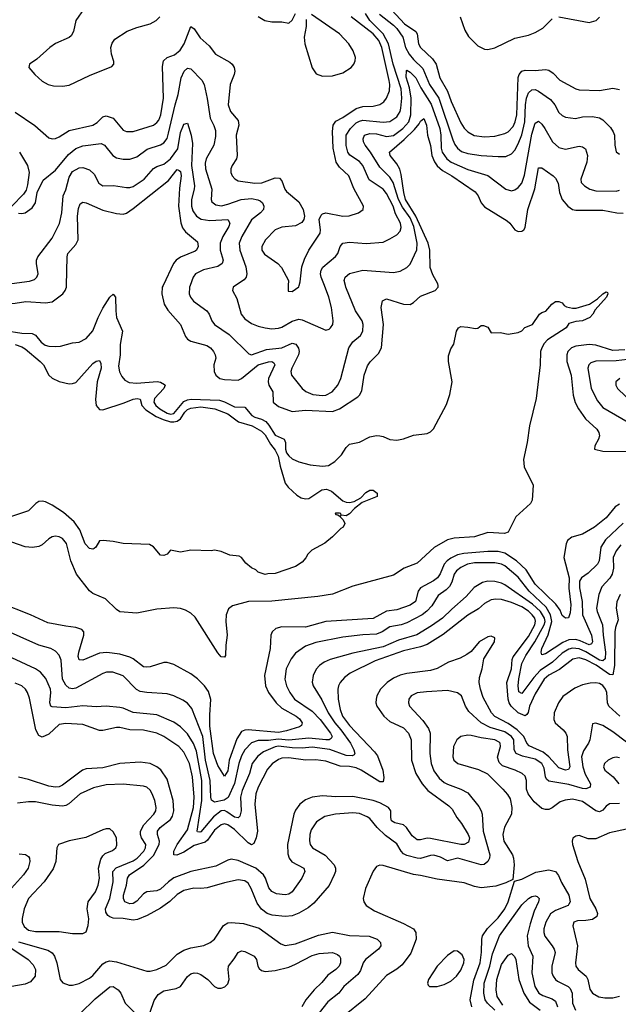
# Model space of a CAD drawing. Header units: inches. Extents: x 1308407 to 1441228, y 959628 to 1036311.
# Tile 665 of 729: x 1413077 to 1416622, y 1005744 to 1011574. Entities that reach past the tile are written whole.
import ezdxf

# ---------------------------------------------------------------- set-up
doc = ezdxf.new("R2010")
doc.units = ezdxf.units.IN
doc.header["$MEASUREMENT"] = 0
doc.layers.add('B4010', color=7, linetype='Continuous')
doc.layers.add('B4011', color=7, linetype='Continuous')

msp = doc.modelspace()

# ---------------------------------------------------------------- linework, layer by layer
at = {"layer": 'B4010', "color": 5}
for points, elevation in [([(1412296.1, 1010000), (1412331.3, 1009971.3), (1412390, 1009944.3), (1412430, 1009939.6), (1412530, 1009949.6), (1412630, 1009932.2), (1412670, 1009930.6), (1412715.1, 1009935.1), (1412790, 1009955.1), (1412810, 1009955.9), (1412830, 1009948.4), (1412890, 1009905.4), (1412950, 1009891.4), (1413050, 1009894.7), (1413114.3, 1009905.7), (1413230, 1009897), (1413270, 1009903.5), (1413332, 1009950), (1413346.8, 1009970), (1413354.2, 1009990), (1413354.3, 1010000)], 2620), ([(1412990, 1009732.8), (1413090, 1009717.9), (1413150, 1009716.6), (1413170, 1009705), (1413204.1, 1009664.1), (1413227.3, 1009647.3), (1413250, 1009640.9), (1413290, 1009639.1), (1413318.4, 1009641.6), (1413390, 1009660.2), (1413430, 1009664.2), (1413470, 1009685.6), (1413510, 1009732.5), (1413541.8, 1009810), (1413570, 1009865), (1413610, 1009931.3), (1413630, 1009948.4), (1413644.2, 1009930), (1413645.5, 1009850), (1413651.2, 1009810), (1413686.8, 1009730), (1413671.6, 1009650), (1413672.8, 1009590), (1413662.6, 1009522.6), (1413668, 1009488), (1413681.7, 1009461.7), (1413699.8, 1009439.8), (1413726.3, 1009426.3), (1413770, 1009422.7), (1413890.8, 1009430.8), (1413910, 1009428.4), (1413934.6, 1009414.6), (1413938, 1009410), (1413930.1, 1009390), (1413874.8, 1009330), (1413871, 1009310), (1413884.2, 1009290), (1413906.1, 1009270), (1413950, 1009243.7), (1413970, 1009238.7), (1413990, 1009242.2), (1414050, 1009312.7), (1414070, 1009323.2), (1414093, 1009327), (1414260.4, 1009320.4), (1414290, 1009312.2), (1414350, 1009281.1), (1414410, 1009278.8), (1414451.8, 1009230), (1414470, 1009219.7), (1414510, 1009208.4), (1414533.9, 1009193.9), (1414552.7, 1009172.7), (1414590, 1009113.3), (1414644.1, 1009090), (1414651.3, 1009071.3), (1414650.8, 1009030), (1414657.8, 1009010), (1414670, 1008990.7), (1414690, 1008974), (1414730, 1008955.7), (1414798.1, 1008938.1), (1414870, 1008929.5), (1414905.1, 1008934.9), (1414942.4, 1008957.6), (1414981.9, 1008998.1), (1415010, 1009041.1), (1415030, 1009060.3), (1415090, 1009073.4), (1415150, 1009103.1), (1415190, 1009111.6), (1415210.3, 1009110.3), (1415230, 1009106.4), (1415270, 1009088.7), (1415310, 1009083.7), (1415350, 1009092.4), (1415410, 1009114.4), (1415490, 1009123.7), (1415510, 1009132.9), (1415528.6, 1009151.4), (1415604, 1009296), (1415625.1, 1009354.9), (1415637.4, 1009430), (1415616.9, 1009550), (1415617, 1009583), (1415630, 1009624.7), (1415647.3, 1009652.7), (1415664.5, 1009730), (1415675.3, 1009750), (1415690, 1009756.3), (1415730, 1009754), (1415775.5, 1009744.5), (1415790, 1009746.8), (1415810, 1009764), (1415823.5, 1009763.5), (1415850, 1009754), (1415870, 1009718.8), (1415922, 1009722), (1415970, 1009711.3), (1416030, 1009721), (1416050, 1009731.3), (1416069.4, 1009750.6), (1416114, 1009770), (1416155.3, 1009830), (1416170, 1009841), (1416192.7, 1009847.3), (1416229, 1009890), (1416250, 1009904.7), (1416270, 1009904.7), (1416290, 1009898), (1416302, 1009882), (1416314.6, 1009874.6), (1416350, 1009866.5), (1416373.3, 1009866.7), (1416451.2, 1009888.8), (1416498.7, 1009921.3), (1416530, 1009950.2), (1416550, 1009962), (1416558, 1009958), (1416559.3, 1009950), (1416551.6, 1009930), (1416484.2, 1009855.8), (1416470.4, 1009830), (1416453, 1009810), (1416410, 1009791.5), (1416370, 1009787), (1416330, 1009774.5), (1416313.4, 1009750), (1416202.4, 1009677.6), (1416182.5, 1009657.5), (1416168.4, 1009630), (1416161.5, 1009610), (1416160.2, 1009530), (1416135.3, 1009330), (1416096.4, 1009170), (1416082.3, 1009070), (1416060.3, 1008970), (1416065.5, 1008925.5), (1416117.3, 1008817.3), (1416112.9, 1008730), (1416102.4, 1008710), (1416014.4, 1008630), (1415970, 1008539.6), (1415948.4, 1008531.6), (1415850, 1008536.6), (1415770, 1008511.8), (1415650, 1008504.9), (1415610, 1008493.9), (1415532, 1008448), (1415430, 1008355.5), (1415354.1, 1008325.9), (1415290, 1008284.7), (1415050, 1008219.9), (1414930, 1008171.9), (1414841.9, 1008158.1), (1414570, 1008130.6), (1414431.9, 1008128.1), (1414337.3, 1008102.7), (1414313.9, 1008086.1), (1414300.4, 1008050), (1414298.7, 1008010), (1414306.3, 1007930), (1414296.9, 1007870), (1414295.3, 1007810), (1414290, 1007799.3), (1414270, 1007800.7), (1414250, 1007824.7), (1414115.8, 1008035.8), (1414090, 1008059.3), (1414058.6, 1008078.6), (1414030, 1008088.4), (1413990, 1008090.9), (1413890, 1008084.2), (1413770, 1008059.8), (1413670, 1008067.1), (1413650, 1008081.6), (1413585.8, 1008145.8), (1413510, 1008176), (1413490, 1008191.9), (1413414.4, 1008290), (1413380.1, 1008370), (1413353.4, 1008473.4), (1413330, 1008502.5), (1413310, 1008512.2), (1413290, 1008515.3), (1413270, 1008511.9), (1413250, 1008501), (1413210, 1008464.5), (1413190, 1008454.6), (1413152.1, 1008447.9), (1413110, 1008452.4), (1413030, 1008479.9)], 2580), ([(1413926.2, 1010000), (1413921.4, 1009990), (1413919, 1009950), (1413932.3, 1009890), (1413954.2, 1009854.2), (1414029.2, 1009770), (1414058.6, 1009698.6), (1414070, 1009681.5), (1414089.6, 1009669.6), (1414184.6, 1009644.6), (1414206.4, 1009630), (1414224.2, 1009610), (1414235.3, 1009590), (1414237.8, 1009570), (1414227.1, 1009530), (1414229.3, 1009490), (1414238.6, 1009470), (1414262, 1009450), (1414290, 1009443.5), (1414370, 1009440.5), (1414390, 1009449), (1414490, 1009530.1), (1414550, 1009549), (1414569.4, 1009549.4), (1414581.2, 1009541.2), (1414587.6, 1009530), (1414551, 1009450), (1414547.8, 1009430), (1414552.3, 1009410), (1414576.6, 1009370), (1414578, 1009310), (1414610, 1009283.6), (1414690, 1009253.1), (1414770, 1009261), (1414930, 1009254.6), (1414970.6, 1009270), (1415078.9, 1009341.1), (1415089.4, 1009350.6), (1415103.7, 1009376.3), (1415117.7, 1009470), (1415136.1, 1009523.9), (1415152, 1009548), (1415201.9, 1009598.1), (1415219, 1009630), (1415231.1, 1009770), (1415216.8, 1009870), (1415224.7, 1009910), (1415250, 1009920.2), (1415350, 1009890.1), (1415390, 1009888.1), (1415410, 1009899.3), (1415450, 1009936.5), (1415537, 1009970), (1415555.4, 1009990), (1415554.8, 1010000)], 2620), ([(1414086.6, 1010000), (1414083.2, 1009990), (1414080.7, 1009950), (1414088.2, 1009930), (1414107.3, 1009907.3), (1414186, 1009850), (1414199.1, 1009830), (1414214.4, 1009790), (1414230.2, 1009770), (1414317.8, 1009710), (1414434.5, 1009594.5), (1414450.2, 1009590.2), (1414539.3, 1009620.7), (1414629, 1009631), (1414690, 1009658.8), (1414712.1, 1009652.1), (1414728.5, 1009628.5), (1414731.8, 1009610), (1414729.1, 1009590), (1414688.2, 1009510), (1414682.3, 1009490), (1414687.1, 1009470), (1414750.8, 1009390.8), (1414772.2, 1009372.2), (1414813.8, 1009353.8), (1414870, 1009348.2), (1414890, 1009351), (1414926.9, 1009370), (1414961.6, 1009410), (1414978.3, 1009450), (1415026, 1009630), (1415050, 1009666.2), (1415095.4, 1009704.6), (1415109.9, 1009730.1), (1415111.2, 1009770), (1415104.7, 1009790), (1415066, 1009850), (1415007.9, 1009990), (1415005.8, 1010000)], 2640), ([(1414355.5, 1010000), (1414340.3, 1009990), (1414336.5, 1009970), (1414362.3, 1009922.3), (1414388.4, 1009830), (1414410, 1009803.5), (1414450, 1009775.8), (1414490, 1009759), (1414530, 1009748.6), (1414570, 1009743.8), (1414610, 1009747.1), (1414630, 1009753.7), (1414690, 1009788.9), (1414730, 1009800.1), (1414750, 1009796.1), (1414890, 1009735.8), (1414910, 1009742.4), (1414917.6, 1009750), (1414930.7, 1009769.3), (1414934.2, 1009790), (1414924.2, 1009870), (1414908.5, 1009930), (1414881.4, 1010000)], 2660), ([(1414667.7, 1010000), (1414666.8, 1009966.8), (1414690, 1009964.9), (1414730, 1009991.3), (1414732.1, 1010000)], 2680), ([(1413050, 1009651.6), (1413090, 1009637.6), (1413110, 1009625.1), (1413198.9, 1009550), (1413218, 1009530), (1413250.1, 1009470.1), (1413270, 1009450.9), (1413310, 1009432.5), (1413370, 1009418.2), (1413390, 1009418.8), (1413410, 1009425.5), (1413510, 1009538.8), (1413530, 1009551.2), (1413550, 1009555.2), (1413558, 1009538), (1413558.8, 1009510), (1413535.6, 1009430), (1413525.4, 1009325.4), (1413529.4, 1009289.4), (1413550, 1009265.1), (1413570, 1009262.9), (1413695.4, 1009304.6), (1413750, 1009327.8), (1413771.9, 1009331.9), (1413790, 1009326.9), (1413801, 1009290), (1413824, 1009264), (1413885.2, 1009225.2), (1413926.4, 1009206.4), (1413970, 1009193.8), (1413990, 1009193.3), (1414010, 1009197.7), (1414028.7, 1009210), (1414055.1, 1009250), (1414070, 1009264.9), (1414090, 1009274.1), (1414150, 1009282.1), (1414232.8, 1009270), (1414310, 1009239.6), (1414372.9, 1009192.9), (1414453, 1009170), (1414510, 1009137.9), (1414530, 1009115.1), (1414561.5, 1009061.5), (1414590, 1009024.5), (1414607.4, 1008990), (1414619.4, 1008930), (1414650.1, 1008830), (1414666.8, 1008806.8), (1414719, 1008759), (1414743.7, 1008743.7), (1414770, 1008737), (1414790, 1008738), (1414867.2, 1008790), (1414893.5, 1008793.5), (1414923.1, 1008783.1), (1414990, 1008725.7), (1415010, 1008717.4), (1415030, 1008716), (1415058, 1008722), (1415097.2, 1008742.8), (1415126.2, 1008773.8), (1415150, 1008787.8), (1415170, 1008788.5), (1415194.4, 1008770), (1415194, 1008750), (1415105.5, 1008714.5), (1415060.5, 1008679.5), (1415030, 1008648), (1415010, 1008635.3), (1414980.4, 1008640.4), (1414978, 1008650), (1414970, 1008652.3), (1414947.3, 1008652.7), (1414944.7, 1008650), (1414950, 1008644.7), (1414962, 1008642), (1414970, 1008634), (1414978, 1008638), (1414974, 1008630), (1414992.7, 1008612.7), (1415002, 1008590), (1414992, 1008570), (1414978, 1008562), (1414930, 1008512.7), (1414884.9, 1008475.1), (1414806.4, 1008433.6), (1414782.8, 1008410), (1414772.5, 1008387.5), (1414750, 1008361.2), (1414710, 1008337.2), (1414590, 1008294), (1414546.8, 1008293.2), (1414530, 1008288.7), (1414490, 1008302), (1414476, 1008316), (1414450, 1008329), (1414416.6, 1008356.6), (1414390, 1008389), (1414376.6, 1008396.6), (1414322.5, 1008402.5), (1414270, 1008426), (1414230, 1008433.2), (1414210, 1008429.3), (1414090, 1008432), (1414030, 1008422), (1413970, 1008432.3), (1413950, 1008409.4), (1413930, 1008400.7), (1413910, 1008402.9), (1413870, 1008453.2), (1413845.6, 1008465.6), (1413690, 1008472.3), (1413630, 1008484.5), (1413570.7, 1008489.3), (1413550, 1008489), (1413528.5, 1008451.5), (1413517.4, 1008442.6), (1413510, 1008439.6), (1413490, 1008443), (1413464.7, 1008470), (1413432.7, 1008552.7), (1413400.2, 1008600.2), (1413336, 1008656), (1413270, 1008699.8), (1413230, 1008719.7), (1413210, 1008723.5), (1413190, 1008720.5), (1413173.4, 1008710), (1413130, 1008666.3), (1413028.2, 1008631.8)], 2560), ([(1416660.6, 1009619.4), (1416590, 1009615.3), (1416490, 1009646.5), (1416450, 1009650.8), (1416370, 1009640.1), (1416345.3, 1009630), (1416323.8, 1009610), (1416316.3, 1009590), (1416316.3, 1009550), (1416342.1, 1009470), (1416355.4, 1009350), (1416367, 1009307), (1416385.6, 1009270), (1416428.2, 1009210), (1416494.2, 1009150), (1416507.2, 1009130), (1416510.2, 1009110), (1416505.2, 1009090), (1416482.3, 1009050), (1416480.4, 1009030), (1416530, 1009019.8), (1416770, 1009017.8)], 2620), ([(1416677.4, 1009562.6), (1416610, 1009553.3), (1416488.6, 1009551.4), (1416458.8, 1009541.2), (1416447.3, 1009530), (1416442.5, 1009510), (1416461.9, 1009390), (1416498.1, 1009318.1), (1416530, 1009277.8), (1416680.8, 1009190)], 2640), ([(1416631.1, 1009448.9), (1416607.4, 1009430), (1416606.7, 1009410), (1416616.9, 1009390), (1416710, 1009301.3)], 2660), ([(1416630, 1008705.7), (1416604.3, 1008690), (1416550, 1008623.6), (1416480.6, 1008570), (1416410, 1008527.4), (1416346, 1008510), (1416322, 1008490), (1416314, 1008470), (1416299.5, 1008390), (1416331.7, 1008270), (1416328.7, 1008208.7), (1416340.8, 1008110), (1416337.4, 1008062.6), (1416327.1, 1008032.9), (1416310, 1008029.8), (1416290, 1008046), (1416277.3, 1008077.3), (1416253, 1008113), (1416130, 1008232.1), (1416075.7, 1008315.7), (1416019.3, 1008370), (1415950, 1008415.4), (1415910, 1008424.9), (1415850, 1008425.9), (1415706.9, 1008413.1), (1415670, 1008404.8), (1415630, 1008386.2), (1415608.1, 1008370), (1415591.4, 1008350), (1415566.8, 1008293.2), (1415550.9, 1008269.1), (1415528.1, 1008251.9), (1415450.7, 1008209.3), (1415437.4, 1008190), (1415420.7, 1008130), (1415390, 1008106.5), (1415310, 1008080.1), (1415250, 1008072.7), (1415170, 1008027.9), (1414890, 1008010.4), (1414770, 1007976.6), (1414630, 1007979.9), (1414593.7, 1007970), (1414572.1, 1007950), (1414564.2, 1007930), (1414560.8, 1007850), (1414526.1, 1007690), (1414532.2, 1007630), (1414550.1, 1007590), (1414595.6, 1007530), (1414630, 1007498.3), (1414715, 1007450), (1414733.9, 1007433.9), (1414749.5, 1007410), (1414745.8, 1007394.2), (1414733.8, 1007386.2), (1414657.2, 1007362.8), (1414610, 1007353.7), (1414430.4, 1007369.6), (1414410, 1007367.7), (1414390, 1007359.4), (1414363.3, 1007316.7), (1414317.5, 1007190), (1414310, 1007127), (1414290, 1007095.8), (1414250, 1007157.3), (1414224.3, 1007230), (1414203, 1007390), (1414202.4, 1007457.6), (1414209.4, 1007549.4), (1414195.3, 1007595.3), (1414171.9, 1007630), (1414130, 1007671.4), (1414090, 1007700.2), (1413990, 1007756.8), (1413950, 1007768.6), (1413930, 1007767.4), (1413850, 1007742.5), (1413830, 1007739.4), (1413810, 1007742.4), (1413750, 1007789.9), (1413730, 1007799.2), (1413670, 1007818), (1413592.5, 1007827.5), (1413550, 1007823.5), (1413450, 1007781.8), (1413430, 1007783.5), (1413423.5, 1007803.5), (1413426.3, 1007830), (1413457.1, 1007930), (1413457.7, 1007950), (1413444.2, 1007964.2), (1413410, 1007975.8), (1413350, 1007982.5), (1413243.1, 1008003.1), (1413141.6, 1008050), (1412960.4, 1008120.4)], 2620), ([(1416650, 1008592.5), (1416545.8, 1008494.2), (1416519.4, 1008450), (1416509.7, 1008370.3), (1416499.8, 1008350), (1416443.9, 1008296.1), (1416403.2, 1008270), (1416391.5, 1008250), (1416391.8, 1008210), (1416409, 1008130), (1416410.8, 1008050), (1416463.8, 1007930), (1416469.5, 1007890.5), (1416462.5, 1007877.5), (1416450, 1007871.9), (1416396.7, 1007896.7), (1416370, 1007903.1), (1416330, 1007901.7), (1416293.1, 1007886.9), (1416190, 1007819.1), (1416170, 1007814), (1416165.5, 1007830), (1416168.6, 1007850), (1416207.7, 1007932.3), (1416228.8, 1008010), (1416220.7, 1008050), (1416195.6, 1008095.6), (1416094.9, 1008190), (1416030, 1008273.3), (1415950, 1008340.4), (1415930, 1008350.3), (1415890, 1008357.8), (1415770, 1008358.7), (1415729.1, 1008350), (1415689.4, 1008330.6), (1415664.6, 1008310), (1415650.1, 1008289.9), (1415636.5, 1008243.5), (1415622.4, 1008217.6), (1415602.3, 1008197.7), (1415555.1, 1008164.9), (1415517, 1008103), (1415488.8, 1008071.2), (1415460.2, 1008050), (1415370, 1008002.8), (1415336.4, 1007990), (1415270, 1007979), (1415223.5, 1007950), (1415190, 1007936.4), (1415110, 1007932.3), (1414990, 1007918.2), (1414830, 1007885.4), (1414770, 1007864.5), (1414710, 1007822.8), (1414683.8, 1007790), (1414655.5, 1007730), (1414646.7, 1007670), (1414657.7, 1007630), (1414677, 1007590), (1414704, 1007550), (1414810, 1007479.8), (1414856.3, 1007430), (1414917.5, 1007350), (1414926.9, 1007330), (1414921.5, 1007318.5), (1414910.3, 1007310), (1414890.9, 1007309.1), (1414790, 1007319.6), (1414670, 1007308.2), (1414606.9, 1007313.1), (1414550, 1007305.1), (1414490, 1007305.6), (1414450, 1007292.5), (1414410, 1007251.3), (1414390, 1007215.9), (1414374, 1007170), (1414348.5, 1007051.5), (1414310.8, 1006969.2), (1414287.2, 1006952.8), (1414230, 1006940.7), (1414212.5, 1006952.5), (1414208.2, 1006970), (1414204.3, 1007070), (1414178, 1007190), (1414160.8, 1007330), (1414096.1, 1007496.1), (1414070, 1007527.9), (1414044, 1007544), (1413990, 1007569.8), (1413950, 1007582.4), (1413829.3, 1007589.3), (1413790, 1007595.8), (1413768.6, 1007608.6), (1413690, 1007689), (1413629.3, 1007710.7), (1413591.3, 1007710), (1413570, 1007703.1), (1413410, 1007615.7), (1413390, 1007611.5), (1413370, 1007615.7), (1413350, 1007633.5), (1413329.6, 1007669.6), (1413322, 1007782), (1413310, 1007811.5), (1413290, 1007834.5), (1413260.9, 1007850), (1413190, 1007869.8), (1412968.6, 1007968.6)], 2640), ([(1416636.3, 1008463.7), (1416608.5, 1008430), (1416591.5, 1008390), (1416593.2, 1008326.8), (1416586.4, 1008290), (1416572.5, 1008267.5), (1416524.8, 1008215.2), (1416506, 1008170), (1416493.9, 1008090), (1416497.1, 1008070), (1416529.3, 1007990), (1416532.8, 1007930), (1416547.1, 1007830), (1416545, 1007790), (1416530, 1007777.4), (1416510, 1007782.1), (1416430, 1007831), (1416390, 1007849.7), (1416350, 1007852.3), (1416330, 1007847.6), (1416290, 1007822.8), (1416232.3, 1007770), (1416160.3, 1007719.7), (1416121, 1007679), (1416050, 1007584.8), (1416033.8, 1007593.8), (1416028.4, 1007630), (1416032.1, 1007672.1), (1416050, 1007761.6), (1416073.7, 1007810), (1416127.8, 1007890), (1416183.1, 1007990), (1416188.5, 1008010), (1416185.7, 1008030), (1416160.8, 1008070), (1416113.5, 1008113.5), (1415950, 1008227.7), (1415930, 1008237.8), (1415890, 1008248.3), (1415850, 1008249.3), (1415817.8, 1008242.2), (1415769, 1008211), (1415721.9, 1008158.1), (1415635.4, 1008084.6), (1415580.8, 1008030), (1415515.9, 1007984.1), (1415428.5, 1007931.5), (1415319.4, 1007900.6), (1415230, 1007861.6), (1415050, 1007823.9), (1414915.3, 1007784.7), (1414880.3, 1007770), (1414852.8, 1007750), (1414832.2, 1007727.8), (1414814.2, 1007690), (1414809.3, 1007650.7), (1414815, 1007630), (1414867.1, 1007547.1), (1414903.3, 1007470), (1414944, 1007410), (1414978.8, 1007370), (1415036.8, 1007290), (1415056.6, 1007250), (1415062, 1007230), (1415058.3, 1007221.7), (1415045.4, 1007214.6), (1415010, 1007217.3), (1414913.2, 1007253.2), (1414810, 1007267.1), (1414750, 1007261.6), (1414690, 1007262.8), (1414610, 1007271.8), (1414590, 1007267.9), (1414521.5, 1007238.5), (1414486.5, 1007213.5), (1414454.4, 1007170), (1414438.8, 1007110), (1414394.6, 1007010), (1414384, 1006970), (1414389.6, 1006890.4), (1414381.7, 1006858.3), (1414370, 1006847.4), (1414350, 1006852.3), (1414304.2, 1006884.2), (1414290, 1006890.6), (1414270, 1006889.9), (1414225.7, 1006854.3), (1414150, 1006764.9), (1414144, 1006764), (1414130, 1006764.7), (1414128.5, 1006770), (1414155.9, 1006950), (1414156.6, 1007070), (1414123.2, 1007243.2), (1414107.3, 1007287.3), (1414070, 1007345.7), (1414030, 1007386.6), (1413990, 1007414.9), (1413890, 1007458.9), (1413750, 1007471.6), (1413690, 1007497.3), (1413670, 1007501.4), (1413590, 1007509.2), (1413530, 1007505.4), (1413450.9, 1007510.9), (1413350, 1007500.1), (1413270, 1007504.5), (1413262, 1007510), (1413256.5, 1007530), (1413262, 1007590), (1413259.2, 1007610), (1413232.3, 1007672.3), (1413200.7, 1007710), (1413169.9, 1007729.9), (1413030, 1007796.3)], 2660), ([(1416632.4, 1008170), (1416612.8, 1008127.2), (1416610.1, 1008090), (1416620.4, 1008019.6), (1416604.6, 1007975.4), (1416600.9, 1007950), (1416598.9, 1007750), (1416590, 1007694.6), (1416570, 1007696.8), (1416491.9, 1007751.9), (1416430, 1007783.8), (1416390, 1007794.7), (1416352.9, 1007787.1), (1416274.2, 1007725.8), (1416210, 1007693.6), (1416183.4, 1007670), (1416130, 1007583.2), (1416095.2, 1007510), (1416087.5, 1007472.5), (1416080.6, 1007459.4), (1416070, 1007452.4), (1416030, 1007469.4), (1415988.3, 1007510), (1415975.4, 1007530), (1415969.6, 1007550), (1415962.1, 1007650), (1415989.6, 1007730), (1415993.4, 1007786.6), (1415999.1, 1007800.9), (1416090, 1007921.5), (1416128.6, 1007990), (1416131.9, 1008011.9), (1416127, 1008030), (1416112.3, 1008050), (1416090, 1008071.3), (1416050, 1008097.4), (1415990, 1008122.5), (1415930, 1008140.1), (1415897.1, 1008142.8), (1415870, 1008138), (1415830, 1008116.5), (1415793.4, 1008086.6), (1415731.3, 1008048.7), (1415585.8, 1007934.2), (1415490, 1007874.9), (1415450, 1007861), (1415350, 1007837.9), (1415182.6, 1007777.4), (1415035.1, 1007704.9), (1415000.1, 1007679.9), (1414974.2, 1007650), (1414964.6, 1007630), (1414961.6, 1007610), (1414962.3, 1007550), (1414975, 1007490), (1414989.7, 1007450), (1415030, 1007394.7), (1415179.1, 1007239.1), (1415195.9, 1007215.9), (1415226.8, 1007130), (1415233.2, 1007086.8), (1415230, 1007062), (1415210, 1007061), (1415100.2, 1007130), (1415070, 1007143.6), (1415030, 1007152.1), (1414975, 1007155), (1414890, 1007184.2), (1414830, 1007190.8), (1414770, 1007189), (1414670, 1007203.6), (1414630, 1007200.9), (1414610, 1007194.5), (1414571.7, 1007168.2), (1414544.3, 1007135.7), (1414490.1, 1007030), (1414474.8, 1006990), (1414470.1, 1006930), (1414485, 1006770), (1414477.5, 1006730), (1414464.5, 1006695.6), (1414450, 1006688.7), (1414430, 1006700.9), (1414350, 1006779.6), (1414310, 1006807.7), (1414290, 1006812.9), (1414270, 1006807.1), (1414230, 1006775.6), (1414190, 1006716.1), (1414175.3, 1006704.7), (1414110, 1006685.1), (1414050, 1006644.7), (1414007.3, 1006627.3), (1413989.2, 1006629.2), (1413989.9, 1006650), (1414010, 1006690.1), (1414070, 1006777.8), (1414106.8, 1006910), (1414110.9, 1006970), (1414099.6, 1007090), (1414082.3, 1007170), (1414050, 1007237), (1414020.2, 1007270), (1413930, 1007330.4), (1413889.9, 1007349.9), (1413810, 1007366.5), (1413730, 1007369.9), (1413670, 1007383.6), (1413650, 1007383.8), (1413570, 1007365.9), (1413550, 1007365.6), (1413450, 1007400.2), (1413350, 1007407.2), (1413310, 1007400.7), (1413250, 1007344.4), (1413210, 1007325.7), (1413190, 1007335.4), (1413173.3, 1007370), (1413136.1, 1007556.1), (1413124.2, 1007590), (1413110.9, 1007610), (1413089.6, 1007630), (1413050, 1007644.8)], 2680), ([(1416630.8, 1007450), (1416565.9, 1007510), (1416557.7, 1007530), (1416553.8, 1007590), (1416547.1, 1007610), (1416530, 1007631.6), (1416510, 1007642.7), (1416490, 1007647.1), (1416454.7, 1007645.3), (1416410, 1007635.4), (1416365, 1007615), (1416294.2, 1007565.8), (1416268.1, 1007530), (1416241.8, 1007470), (1416241, 1007430), (1416248.6, 1007410), (1416295.5, 1007370), (1416310.8, 1007350), (1416318.3, 1007330), (1416320.9, 1007250), (1416335.4, 1007150), (1416326.4, 1007133.6), (1416310, 1007130.5), (1416270, 1007144.1), (1416211.2, 1007210), (1416176.9, 1007236.9), (1416093.6, 1007273.6), (1416080.3, 1007290), (1416062.7, 1007330), (1416023.9, 1007370), (1415970, 1007405.9), (1415890, 1007447.2), (1415870.2, 1007470.2), (1415821.3, 1007561.3), (1415805.1, 1007610), (1415797.6, 1007650), (1415800.4, 1007679.6), (1415815.7, 1007730), (1415826.3, 1007790), (1415889.8, 1007890), (1415890, 1007913), (1415870, 1007923.5), (1415850, 1007920.2), (1415798.9, 1007890), (1415750, 1007833.3), (1415725, 1007815), (1415685.8, 1007794.2), (1415615.6, 1007770), (1415550, 1007731.5), (1415510, 1007719.9), (1415370, 1007703.5), (1415330, 1007693.5), (1415290, 1007675.4), (1415254, 1007650), (1415214, 1007610), (1415191.6, 1007570), (1415187.2, 1007550), (1415186.4, 1007530), (1415191.9, 1007510), (1415233.7, 1007450), (1415270, 1007419.1), (1415350, 1007380.4), (1415379.2, 1007350), (1415394.7, 1007310), (1415397.5, 1007190), (1415422.9, 1007110), (1415460.6, 1007050), (1415494.7, 1007010), (1415619.2, 1006919.2), (1415638.9, 1006898.9), (1415665.5, 1006850), (1415693.9, 1006813.9), (1415733.1, 1006750), (1415741.5, 1006730), (1415735.6, 1006704.4), (1415710, 1006690.7), (1415690, 1006690.5), (1415510, 1006726.4), (1415490, 1006728.2), (1415450, 1006717.8), (1415430, 1006718.6), (1415401.7, 1006741.7), (1415367.2, 1006790), (1415350, 1006805.9), (1415297.8, 1006817.8), (1415279.9, 1006830), (1415274.8, 1006850), (1415275.5, 1006890), (1415260.4, 1006910), (1415210, 1006937), (1415170, 1006950.9), (1415050, 1006973.8), (1414950, 1006971.8), (1414870, 1006978.1), (1414809.6, 1006970.4), (1414770, 1006954.2), (1414736.9, 1006930), (1414710, 1006894), (1414700.5, 1006870), (1414663.3, 1006690), (1414665.2, 1006634.8), (1414673.2, 1006610), (1414688.6, 1006588.6), (1414759, 1006550), (1414766.2, 1006530), (1414747.7, 1006490), (1414690.1, 1006409.9), (1414670, 1006396.5), (1414650, 1006393.2), (1414598.3, 1006398.3), (1414570, 1006411.1), (1414553.3, 1006433.3), (1414533.4, 1006490), (1414521.3, 1006510), (1414475.2, 1006550), (1414370, 1006596.1), (1414330, 1006603.2), (1414310, 1006598), (1414238.4, 1006561.6), (1414090, 1006530.3), (1413990, 1006492.5), (1413957.8, 1006470), (1413910, 1006426), (1413890, 1006416.1), (1413830, 1006410.4), (1413810, 1006398.5), (1413770, 1006355.2), (1413750, 1006341.9), (1413730, 1006339.3), (1413699.8, 1006350), (1413691.3, 1006370), (1413692.7, 1006390), (1413709.5, 1006450), (1413714.9, 1006490), (1413727.4, 1006510), (1413812.3, 1006567.7), (1413870, 1006625.5), (1413903.5, 1006690), (1413905.7, 1006710), (1413893, 1006750), (1413892.9, 1006770), (1413908.8, 1006791.2), (1413970, 1006838.1), (1413981.4, 1006858.6), (1413989.5, 1006890), (1413985.1, 1006950), (1413950, 1007076.8), (1413912.3, 1007132.3), (1413890, 1007150.5), (1413850, 1007170.4), (1413790, 1007177.5), (1413670, 1007169.9), (1413570, 1007143.9), (1413470, 1007138.9), (1413448.7, 1007131.3), (1413330, 1007041.8), (1413310, 1007032.3), (1413290, 1007029.9), (1413250, 1007035.3), (1413130, 1007075.4), (1413070, 1007088.9)], 2720), ([(1416670, 1007296.7), (1416590, 1007358.3), (1416530, 1007394.6), (1416490, 1007407.8), (1416470, 1007404), (1416453.4, 1007310), (1416445.5, 1007290), (1416415.2, 1007244.8), (1416404.7, 1007210), (1416411.7, 1007150), (1416426.7, 1007106.7), (1416458.2, 1007050), (1416455.5, 1007030), (1416430, 1007019.6), (1416410, 1007021.1), (1416330, 1007044.6), (1416210, 1007066), (1416196.4, 1007076.4), (1416190.6, 1007090), (1416182.7, 1007142.7), (1416168.5, 1007170), (1416130, 1007194.9), (1416054, 1007214), (1416016.8, 1007230), (1416005, 1007250), (1416003.5, 1007310), (1415990.5, 1007330.5), (1415950, 1007356.6), (1415862.4, 1007382.4), (1415810.5, 1007410), (1415737.7, 1007477.7), (1415717.3, 1007510), (1415692.7, 1007570), (1415670, 1007588.7), (1415610, 1007601.1), (1415485.4, 1007594.6), (1415430, 1007588.5), (1415395.8, 1007570), (1415382.3, 1007550), (1415379.6, 1007530), (1415386.3, 1007510), (1415465, 1007425), (1415497.2, 1007377.2), (1415507.3, 1007350), (1415506.2, 1007230), (1415514.4, 1007170), (1415530, 1007126.2), (1415562.2, 1007082.2), (1415590, 1007057.8), (1415610, 1007046.8), (1415690, 1007018.8), (1415730, 1006996.5), (1415795.9, 1006915.9), (1415810.1, 1006890.1), (1415815, 1006870), (1415820.9, 1006770), (1415861.7, 1006630), (1415860.2, 1006610), (1415850.2, 1006590), (1415828.6, 1006571.4), (1415810, 1006569.9), (1415671.4, 1006608.6), (1415610, 1006594.3), (1415570, 1006615.2), (1415530, 1006626.5), (1415510, 1006625.6), (1415450, 1006607.7), (1415430, 1006608.4), (1415370, 1006625.3), (1415350, 1006635.8), (1415335.2, 1006650), (1415310, 1006694.4), (1415244.2, 1006744.2), (1415194.7, 1006790), (1415150, 1006844.2), (1415134.7, 1006854.7), (1415090, 1006872.9), (1415050, 1006878.2), (1414946.8, 1006870), (1414884.5, 1006855.5), (1414835.5, 1006824.5), (1414803.6, 1006776.4), (1414795.9, 1006750), (1414792.5, 1006712.5), (1414796.5, 1006690), (1414810.1, 1006670.1), (1414886.8, 1006626.8), (1414938.6, 1006570), (1414947.3, 1006550), (1414946.7, 1006530), (1414939.3, 1006510), (1414910, 1006448.4), (1414818, 1006342), (1414785.4, 1006314.6), (1414730, 1006283.1), (1414690, 1006268.8), (1414650, 1006263.1), (1414572.4, 1006272.4), (1414542.7, 1006282.7), (1414508.3, 1006308.3), (1414483.1, 1006343.1), (1414448.2, 1006430), (1414430, 1006462), (1414410, 1006474.3), (1414370, 1006480.2), (1414290, 1006464.1), (1414187, 1006433), (1414150, 1006429.2), (1414108.4, 1006431.6), (1414050, 1006417), (1414010, 1006393.4), (1413966.7, 1006353.3), (1413910, 1006313.1), (1413831, 1006269), (1413774.4, 1006245.6), (1413750, 1006243.1), (1413690, 1006252.9), (1413630, 1006254.8), (1413610, 1006261.2), (1413599, 1006270), (1413586.6, 1006290), (1413584.6, 1006310), (1413609.9, 1006370), (1413619.7, 1006410), (1413630.3, 1006470), (1413629.6, 1006530.4), (1413647.6, 1006552.4), (1413750, 1006593.8), (1413773.5, 1006610), (1413812.1, 1006650), (1413822.6, 1006670), (1413824.9, 1006690), (1413798.8, 1006730), (1413791.5, 1006750), (1413792.2, 1006770), (1413812.6, 1006807.4), (1413870.7, 1006870), (1413882.9, 1006890), (1413886, 1006910), (1413877.5, 1006950), (1413861.8, 1006990), (1413850, 1007011), (1413830, 1007029.8), (1413810, 1007036.5), (1413690, 1007048.3), (1413590, 1007043.4), (1413513.7, 1007026.3), (1413435.6, 1006990), (1413368.5, 1006931.5), (1413350, 1006921), (1413330, 1006916.8), (1413270, 1006922.4), (1413170, 1006942.6), (1413130, 1006943.8), (1413065, 1006935)], 2740), ([(1416630, 1006932.7), (1416569, 1006931), (1416550, 1006917.3), (1416530, 1006893.7), (1416510, 1006884.1), (1416490, 1006888.9), (1416410, 1006944.5), (1416350, 1006958.5), (1416307.2, 1006952.8), (1416277.1, 1006942.9), (1416230, 1006906.6), (1416210, 1006897.3), (1416190, 1006897), (1416170, 1006904.1), (1416123.3, 1006943.3), (1416088.7, 1006990), (1416078.3, 1007018.3), (1416077.7, 1007070), (1416070, 1007095.8), (1416053.3, 1007110), (1416011.6, 1007130), (1415936.9, 1007156.9), (1415915.8, 1007175.8), (1415907.2, 1007207.2), (1415924.3, 1007270), (1415923, 1007290), (1415916.8, 1007296.8), (1415890.8, 1007310.8), (1415810, 1007321), (1415750, 1007335.4), (1415730, 1007337.8), (1415690.2, 1007329.8), (1415666.5, 1007310), (1415646, 1007270), (1415642.6, 1007210), (1415648.9, 1007188.9), (1415672.7, 1007170), (1415794.1, 1007134.1), (1415848, 1007108), (1415938.6, 1007018.6), (1415966.8, 1006986.8), (1415981.4, 1006961.4), (1415991.3, 1006910), (1415989.2, 1006870), (1415947.3, 1006792.7), (1415937.8, 1006750), (1415944.2, 1006710), (1415995, 1006630), (1416002, 1006610), (1416004.7, 1006570), (1415996.9, 1006483.1), (1415957, 1006463), (1415896.7, 1006443.3), (1415810, 1006434.6), (1415770, 1006442.2), (1415710, 1006463.7), (1415550, 1006484.1), (1415450, 1006507.3), (1415410, 1006512.2), (1415230, 1006565.4), (1415210, 1006567.8), (1415190, 1006559.5), (1415170, 1006532.7), (1415124, 1006430), (1415110.3, 1006370.3), (1415114.4, 1006350), (1415129.1, 1006329.1), (1415178, 1006298), (1415350, 1006221.8), (1415408.5, 1006190), (1415422.8, 1006170), (1415424.4, 1006130), (1415392.7, 1006047.3), (1415341.3, 1005978.7), (1415310, 1005951.6), (1415250, 1005914.2), (1415123.7, 1005776.3), (1414991.2, 1005670)], 2760), ([(1416630, 1007203.1), (1416610, 1007206.8), (1416590, 1007203.1), (1416562, 1007190), (1416540.3, 1007170), (1416533.8, 1007150), (1416543.2, 1007130), (1416591.7, 1007091.7), (1416625.7, 1007050)], 2760), ([(1416670, 1006782), (1416570, 1006758.7), (1416490, 1006723.9), (1416444.5, 1006724.5), (1416390, 1006743.6), (1416370, 1006739.5), (1416353, 1006727), (1416348, 1006710), (1416350.5, 1006690), (1416382.6, 1006590), (1416425.3, 1006485.3), (1416453.3, 1006370), (1416488.7, 1006310), (1416499, 1006281), (1416495.3, 1006264.7), (1416470, 1006246.6), (1416430, 1006239.9), (1416380.8, 1006239.2), (1416358.4, 1006230), (1416352.2, 1006207.8), (1416380.9, 1006090), (1416368.1, 1005990), (1416370.1, 1005970.1), (1416383.9, 1005950), (1416431.6, 1005910), (1416440.8, 1005890), (1416454.3, 1005834.3), (1416468.4, 1005810), (1416507.4, 1005787.4), (1416542, 1005782), (1416590, 1005783.3), (1416630, 1005791.9)], 2780), ([(1413074.9, 1006634.9), (1413111.4, 1006631.4), (1413130, 1006618.7), (1413135.5, 1006610), (1413137.7, 1006590), (1413126.8, 1006550), (1413100.1, 1006510), (1413027.8, 1006432.2)], 2740), ([(1415754.1, 1005730), (1415745.6, 1005770), (1415766.4, 1005886.4), (1415803.3, 1005990), (1415812.6, 1006052.6), (1415813.9, 1006130), (1415818.5, 1006150), (1415847.3, 1006192.7), (1415910, 1006255.1), (1415950.4, 1006310), (1415969.2, 1006350), (1416007.3, 1006472.7), (1416050, 1006485.7), (1416134.2, 1006525.8), (1416210, 1006539.8), (1416250, 1006530.2), (1416267.1, 1006507.1), (1416285.4, 1006465.4), (1416330.1, 1006390), (1416337.4, 1006350), (1416330, 1006336.9), (1416324.4, 1006330), (1416250, 1006300.3), (1416221.1, 1006278.9), (1416193.8, 1006230), (1416181.5, 1006190), (1416180.1, 1006170), (1416186.7, 1006146.7), (1416231, 1006090), (1416243, 1006070), (1416247.9, 1006050), (1416229.4, 1005970), (1416229.4, 1005930), (1416235.8, 1005910), (1416249.3, 1005890), (1416261.2, 1005881.2), (1416324.7, 1005850), (1416337.9, 1005837.9), (1416348.6, 1005810), (1416351.8, 1005750), (1416369.4, 1005710)], 2760), ([(1415890.3, 1005710), (1415847.2, 1005750), (1415833, 1005770), (1415826.4, 1005810), (1415828, 1005870), (1415861.7, 1005970), (1415877.9, 1006042.1), (1415919, 1006150), (1416050, 1006333.2), (1416090, 1006370.2), (1416110, 1006381.6), (1416130, 1006386.5), (1416141.8, 1006381.8), (1416152.6, 1006370), (1416149.1, 1006350), (1416124.4, 1006295.6), (1416099.4, 1006220.6), (1416083.3, 1006150), (1416088.3, 1006090), (1416116, 1006030), (1416109.1, 1005930), (1416128.1, 1005850), (1416151.1, 1005810), (1416175.6, 1005795.6), (1416230, 1005777.2), (1416250, 1005762.6), (1416261.5, 1005730)], 2740), ([(1413070, 1006114.7), (1413243.9, 1006063.9), (1413269.6, 1006049.6), (1413282.7, 1006030), (1413297.7, 1005990), (1413316.4, 1005890), (1413331.8, 1005871.8), (1413370, 1005857.6), (1413390, 1005857.4), (1413430, 1005867.3), (1413490, 1005898.4), (1413510, 1005915), (1413570, 1005984.6), (1413590, 1005996.1), (1413610, 1006000.6), (1413650, 1005995.9), (1413830, 1005940.7), (1413850, 1005940.2), (1413890, 1005949.3), (1413944.2, 1005975.8), (1414010, 1006040.2), (1414050, 1006065.4), (1414090, 1006078.8), (1414167.1, 1006092.9), (1414205.6, 1006110), (1414230, 1006130.3), (1414283.9, 1006210), (1414310, 1006225.5), (1414330, 1006229.4), (1414402.9, 1006222.9), (1414494.5, 1006194.5), (1414623.1, 1006103.1), (1414650, 1006092.9), (1414710, 1006102.3), (1414846.5, 1006153.5), (1414930, 1006172.2), (1415030, 1006150.7), (1415147, 1006147), (1415194.9, 1006130), (1415212.8, 1006110), (1415215.3, 1006090), (1415202.8, 1006070), (1415125.4, 1006010), (1415111.7, 1005990), (1415094.8, 1005945.2), (1415078.6, 1005921.4), (1414997.1, 1005850), (1414966.7, 1005810), (1414901.1, 1005758.9), (1414850, 1005692.9)], 2740), ([(1413030, 1006074.1), (1413127.5, 1006010), (1413157.6, 1005977.6), (1413170.1, 1005950), (1413167.8, 1005910), (1413142, 1005878), (1413110, 1005863.2), (1413030, 1005848.6)], 2720), ([(1413850, 1005697.6), (1413874.1, 1005765.9), (1413898, 1005802), (1413930, 1005823.4), (1414003.3, 1005836.7), (1414030, 1005848.6), (1414070, 1005908), (1414090, 1005924.1), (1414110, 1005930.2), (1414130, 1005929.3), (1414150, 1005921.5), (1414191.3, 1005891.3), (1414230, 1005849), (1414250, 1005840.2), (1414270, 1005840.2), (1414292.1, 1005847.9), (1414310, 1005866), (1414316.8, 1005890), (1414311.2, 1005950), (1414314.2, 1005970), (1414347.3, 1006012.7), (1414370, 1006051.5), (1414390, 1006060.2), (1414410, 1006056.8), (1414464.7, 1006030), (1414479.4, 1006010), (1414487.8, 1005970), (1414495.8, 1005955.8), (1414510, 1005943.5), (1414530, 1005938.6), (1414590, 1005943.6), (1414670, 1005964.9), (1414710, 1005981), (1414810, 1006032.9), (1414850, 1006044.1), (1414930.1, 1006050.1), (1414959, 1006039), (1414971.8, 1006030), (1414977.8, 1006017.8), (1414977.5, 1005990), (1414969.2, 1005970), (1414949.2, 1005950), (1414902.7, 1005917.3), (1414866.5, 1005873.5), (1414820.7, 1005830), (1414772.5, 1005770), (1414747.9, 1005730)], 2720), ([(1415939.2, 1005739.2), (1415904.1, 1005790), (1415899.1, 1005830), (1415903, 1005890), (1415930, 1005978.8), (1415970, 1006034.4), (1415990, 1006045.3), (1416007.5, 1006027.5), (1416014.6, 1006010), (1416033.6, 1005890), (1416062.9, 1005810), (1416096.6, 1005756.6), (1416159.8, 1005710)], 2720), ([(1413436.1, 1005690), (1413523.5, 1005776.5), (1413610, 1005848.4), (1413630, 1005849.3), (1413660.2, 1005830), (1413675.2, 1005810), (1413702.2, 1005750), (1413762, 1005690)], 2720)]:
    msp.add_lwpolyline(points, dxfattribs=dict(at, elevation=elevation))
for points, elevation in [([(1413590, 1006783.7), (1413570, 1006778), (1413469.1, 1006730.9), (1413370, 1006712.6), (1413307.3, 1006690), (1413297, 1006670), (1413291.1, 1006590), (1413274.3, 1006545.7), (1413221, 1006470), (1413129.7, 1006370.3), (1413102.9, 1006310), (1413092, 1006252), (1413092.6, 1006230), (1413104.3, 1006204.3), (1413130, 1006182.7), (1413170, 1006175.7), (1413310, 1006175.5), (1413390, 1006162.8), (1413450, 1006163.1), (1413470, 1006174), (1413482.2, 1006210), (1413485.6, 1006250), (1413476.2, 1006310), (1413482.6, 1006350), (1413526.5, 1006410), (1413542.3, 1006450), (1413549.4, 1006490), (1413543.9, 1006550), (1413557.1, 1006602.9), (1413570, 1006624), (1413583.9, 1006636.1), (1413625.9, 1006654.1), (1413647, 1006670), (1413652.7, 1006687.3), (1413649.6, 1006730), (1413630, 1006765.2), (1413610, 1006782.7)], 2760), ([(1415650, 1006060.7), (1415610, 1006034), (1415550, 1005969.6), (1415498.4, 1005890), (1415493, 1005870), (1415496.8, 1005856.8), (1415504.7, 1005850), (1415550, 1005849.3), (1415590, 1005860.7), (1415630, 1005881.2), (1415663.5, 1005910), (1415690, 1005947), (1415707.1, 1005990), (1415709.7, 1006010), (1415696.6, 1006036.6), (1415670, 1006058.4)], 2780)]:
    msp.add_lwpolyline(points, close=True, dxfattribs=dict(at, elevation=elevation))
at = {"layer": 'B4011', "color": 5}
for points, elevation in [([(1413459, 1011641), (1413410.2, 1011569.8), (1413395.2, 1011504.8), (1413381.3, 1011478.7), (1413370, 1011468.6), (1413290, 1011432.5), (1413256, 1011410), (1413179.4, 1011340.6), (1413136, 1011310), (1413130.8, 1011290), (1413166, 1011250), (1413210.4, 1011210), (1413246, 1011190), (1413278.2, 1011181.8), (1413330, 1011180.6), (1413370, 1011186.7), (1413490, 1011244.1), (1413623.5, 1011296.5), (1413634.3, 1011310), (1413633.9, 1011326.1), (1413619.8, 1011370), (1413616.8, 1011410), (1413624.5, 1011435.5), (1413641.4, 1011458.6), (1413713.4, 1011506.6), (1413770, 1011528.5), (1413850, 1011550.1), (1413885.4, 1011570), (1413906, 1011590)], 2720), ([(1414490, 1011592.9), (1414529.4, 1011569.4), (1414570, 1011560.7), (1414630, 1011561.3), (1414670, 1011552.7), (1414689.7, 1011570.3), (1414710, 1011610.5)], 2720), ([(1414732.1, 1010000), (1414737.7, 1010022.3), (1414747.7, 1010110), (1414763.3, 1010156.7), (1414789.9, 1010210.1), (1414856.5, 1010310), (1414859.1, 1010330), (1414849.7, 1010390), (1414863.2, 1010416.8), (1414870, 1010424.2), (1414890, 1010430.2), (1414990, 1010410.2), (1415028.3, 1010411.7), (1415083.7, 1010430), (1415111.8, 1010450), (1415113.6, 1010470), (1415054.9, 1010574.9), (1415026.2, 1010650), (1414970, 1010699.9), (1414951.9, 1010730), (1414933, 1010813), (1414929.1, 1010910.9), (1414933.9, 1010950), (1414950, 1010972.2), (1414990, 1010994), (1415070, 1011048.7), (1415110, 1011058.9), (1415170, 1011062.5), (1415210, 1011072.5), (1415232.6, 1011087.4), (1415250, 1011109.1), (1415267.2, 1011152.8), (1415269.5, 1011190), (1415265.9, 1011214.1), (1415221, 1011410), (1415204.4, 1011450), (1415169.9, 1011490), (1415040.1, 1011590)], 2680), ([(1414774.4, 1011574.4), (1414773.1, 1011533.1), (1414761.6, 1011470), (1414765, 1011430), (1414808.3, 1011288.3), (1414832.8, 1011252.8), (1414870, 1011240.3), (1414930, 1011241.6), (1414990, 1011258.5), (1415039.2, 1011290), (1415055.5, 1011310), (1415064.4, 1011330), (1415066.3, 1011350), (1415052.7, 1011390), (1415027.1, 1011430), (1414970, 1011490.5), (1414804.7, 1011604.7)], 2720), ([(1414881.4, 1010000), (1414862, 1010050), (1414858.8, 1010070), (1414862, 1010090), (1414872.1, 1010107.9), (1414948, 1010172), (1414961.4, 1010190), (1414975.9, 1010230), (1414990, 1010251.3), (1415030, 1010256.8), (1415129, 1010249), (1415230, 1010257.2), (1415270, 1010275.5), (1415310, 1010300.7), (1415330, 1010322.6), (1415335.8, 1010344.2), (1415333.1, 1010370), (1415303.4, 1010423.4), (1415289.5, 1010470), (1415250, 1010543.9), (1415229, 1010570), (1415146, 1010626), (1415108.8, 1010710), (1415090, 1010734.4), (1415031.8, 1010771.8), (1415021.1, 1010790), (1415009.9, 1010829.9), (1415010.4, 1010890), (1415036.9, 1010930), (1415070, 1010962.6), (1415090, 1010973.8), (1415110, 1010978.1), (1415230, 1010967.2), (1415270, 1010971.3), (1415310, 1010999.4), (1415329.4, 1011030), (1415334.4, 1011050), (1415340.3, 1011110), (1415335.5, 1011164.5), (1415288, 1011310), (1415261.3, 1011430), (1415230.4, 1011490.4), (1415149.9, 1011570), (1415125.4, 1011610)], 2660), ([(1415206.9, 1011606.9), (1415290, 1011542), (1415310, 1011520.8), (1415346.8, 1011470), (1415362.6, 1011410), (1415384, 1011370), (1415410, 1011337.8), (1415464.8, 1011284.8), (1415504.6, 1011190), (1415559.6, 1011110), (1415641.8, 1010861.8), (1415654.1, 1010834.1), (1415670, 1010812.5), (1415694.3, 1010794.3), (1415730, 1010781), (1415810, 1010769.6), (1415910, 1010763), (1415955.5, 1010764.5), (1415990, 1010779.2), (1416010, 1010801.3), (1416030, 1010838.2), (1416050, 1010892.3), (1416068.3, 1010970), (1416071.7, 1011070), (1416078.5, 1011110), (1416090, 1011140.1), (1416110, 1011158.8), (1416130, 1011160.4), (1416150, 1011151.3), (1416220.9, 1011100.9), (1416247.1, 1011070), (1416270, 1011024.7), (1416290, 1011006.9), (1416310, 1010997.6), (1416368.2, 1010988.2), (1416410, 1010997.7), (1416470, 1010999.8), (1416510, 1010992.1), (1416530, 1010980.7), (1416576, 1010936), (1416592.1, 1010910), (1416598.8, 1010890), (1416602, 1010830), (1416610, 1010791), (1416630, 1010777.3)], 2660), ([(1415281.6, 1011630), (1415356.6, 1011550), (1415423.3, 1011503.3), (1415431.9, 1011490), (1415438.6, 1011430), (1415450.1, 1011410.1), (1415521.7, 1011341.7), (1415543.4, 1011310), (1415564.5, 1011230), (1415610.1, 1011150), (1415631.3, 1011090), (1415690, 1010963.2), (1415710, 1010931.1), (1415730.2, 1010910), (1415768.6, 1010888.6), (1415830, 1010881), (1415890, 1010885), (1415950, 1010899.6), (1415970, 1010910.1), (1415998.6, 1010941.4), (1416011.6, 1010968.4), (1416020.3, 1011010), (1416028.3, 1011231.7), (1416034, 1011250), (1416051.2, 1011268.8), (1416070, 1011274.4), (1416130, 1011272.8), (1416190, 1011278.7), (1416210, 1011275), (1416236.9, 1011256.9), (1416274.9, 1011214.9), (1416370, 1011163.8), (1416390, 1011159.3), (1416510, 1011155), (1416589.1, 1011169.1), (1416630, 1011160.2)], 2680), ([(1415685.9, 1011590), (1415712.8, 1011512.8), (1415734.7, 1011474.7), (1415790, 1011418.3), (1415830, 1011399.1), (1415850, 1011398.2), (1415890, 1011407.8), (1416010, 1011464.5), (1416090, 1011482.6), (1416130, 1011497.6), (1416175.9, 1011524.1), (1416230, 1011579)], 2720), ([(1416270, 1011591.1), (1416450, 1011556.9), (1416490.6, 1011569.4), (1416510, 1011588.5)], 2720), ([(1413050, 1011026.3), (1413166.8, 1010946.8), (1413250, 1010875.2), (1413270, 1010869.1), (1413290, 1010871.3), (1413310, 1010880.7), (1413370, 1010917.7), (1413510, 1010948.9), (1413535.2, 1010964.8), (1413570, 1010998), (1413590, 1011004.9), (1413630.2, 1010990), (1413690, 1010920.2), (1413710, 1010912.3), (1413750, 1010912.8), (1413869.7, 1010950), (1413890, 1010964.2), (1413900.9, 1010979.1), (1413913.7, 1011010), (1413929.5, 1011110), (1413923.3, 1011296.7), (1413928.2, 1011330), (1413950.4, 1011349.5), (1413993.4, 1011366.6), (1414026.6, 1011393.4), (1414050.7, 1011430), (1414090, 1011533.7), (1414110, 1011520.3), (1414146.1, 1011466.1), (1414199.2, 1011419.2), (1414236.9, 1011370), (1414321.7, 1011321.7), (1414335.2, 1011310), (1414347.5, 1011290), (1414351.1, 1011270), (1414346.7, 1011250), (1414323, 1011190), (1414311, 1011070), (1414326, 1011030), (1414370, 1010976), (1414375.5, 1010950), (1414359.8, 1010890), (1414365.4, 1010770), (1414360.2, 1010750), (1414335.3, 1010710), (1414328, 1010690), (1414328.1, 1010670), (1414335.6, 1010650), (1414351, 1010631), (1414370, 1010620.2), (1414470, 1010605.1), (1414511.4, 1010608.6), (1414590, 1010637.3), (1414615.4, 1010635.4), (1414630, 1010619.3), (1414647.3, 1010570), (1414656.3, 1010556.3), (1414730, 1010494.6), (1414755.2, 1010450), (1414763.9, 1010410), (1414759.6, 1010390), (1414747, 1010373), (1414710, 1010354.2), (1414630, 1010345.5), (1414590.4, 1010330), (1414532.8, 1010270), (1414511.3, 1010230), (1414511.4, 1010210), (1414526, 1010186), (1414606.4, 1010130), (1414626.6, 1010106.6), (1414668.5, 1010030), (1414667.7, 1010000)], 2680), ([(1413070, 1010427.7), (1413090, 1010425.5), (1413110, 1010430.6), (1413150, 1010460.5), (1413171.2, 1010490), (1413179.6, 1010550), (1413215.7, 1010624.3), (1413290, 1010682.7), (1413365.2, 1010774.8), (1413410, 1010812), (1413450, 1010827), (1413560, 1010840), (1413579.7, 1010830), (1413629.2, 1010769.2), (1413650, 1010755.2), (1413690, 1010747.1), (1413730, 1010747.8), (1413770, 1010762.2), (1413832.2, 1010807.8), (1413910, 1010832.9), (1413930, 1010843.8), (1413949.5, 1010870.5), (1413958.8, 1010901.2), (1413997.5, 1011070), (1414015.6, 1011130), (1414033, 1011230), (1414051.1, 1011270), (1414070, 1011286.7), (1414090, 1011282.7), (1414155.8, 1011215.7), (1414170.2, 1011190), (1414187.4, 1011107.4), (1414204.2, 1010990), (1414227.5, 1010947.5), (1414237.2, 1010917.2), (1414237.4, 1010882.6), (1414227.3, 1010830), (1414181.9, 1010750), (1414175, 1010725), (1414177, 1010690), (1414214.1, 1010570), (1414210.2, 1010510.2), (1414215.6, 1010495.6), (1414238.5, 1010478.5), (1414272.7, 1010472.7), (1414310, 1010481), (1414389, 1010509), (1414450, 1010514.2), (1414488.2, 1010508.2), (1414501.3, 1010501.3), (1414514.7, 1010490), (1414523.6, 1010470), (1414521.3, 1010450), (1414503.6, 1010430), (1414450, 1010389.8), (1414392, 1010290), (1414377.2, 1010250), (1414380.4, 1010210), (1414415.5, 1010110), (1414422, 1010070), (1414418, 1010050), (1414406.5, 1010033.5), (1414355.5, 1010000)], 2660), ([(1415005.8, 1010000), (1414999.4, 1010030), (1415004.5, 1010050), (1415030, 1010070.2), (1415109, 1010091), (1415290, 1010076.9), (1415330, 1010085.8), (1415370, 1010106.5), (1415390, 1010127.2), (1415429.4, 1010210.6), (1415431.9, 1010250), (1415412, 1010350), (1415390, 1010400.3), (1415343.9, 1010463.9), (1415320.7, 1010510), (1415289.6, 1010610), (1415270, 1010641.7), (1415210, 1010701), (1415155.1, 1010790), (1415123, 1010830), (1415112.4, 1010850), (1415110.6, 1010869.4), (1415119.8, 1010890), (1415150, 1010900.8), (1415190, 1010897.4), (1415250, 1010881.8), (1415290, 1010888.2), (1415346.4, 1010930), (1415382.3, 1010970), (1415393.1, 1011010), (1415394.6, 1011110), (1415384.6, 1011170), (1415366.2, 1011233.9), (1415367.5, 1011272.5), (1415370, 1011274.2), (1415390, 1011263.5), (1415423.1, 1011230), (1415453.4, 1011170), (1415513.3, 1011073.3), (1415564.2, 1010930), (1415570.6, 1010890), (1415573.6, 1010813.6), (1415579.3, 1010790), (1415606.4, 1010750), (1415631.7, 1010730), (1415730, 1010686.6), (1415850, 1010650.7), (1415955.5, 1010570), (1415990, 1010561.3), (1416010, 1010566), (1416030, 1010579.7), (1416050, 1010606.7), (1416067.5, 1010652.5), (1416110, 1010896.9), (1416130, 1010961.8), (1416150, 1010974), (1416170, 1010955.5), (1416187.1, 1010930), (1416231.6, 1010851.6), (1416270, 1010816.9), (1416310, 1010807.2), (1416390, 1010824.2), (1416410, 1010820.2), (1416428.4, 1010808.4), (1416439, 1010770), (1416436.2, 1010730), (1416400.2, 1010630), (1416402, 1010610), (1416421.1, 1010590), (1416452.7, 1010570), (1416490, 1010559.8), (1416610, 1010559.4), (1416630, 1010564.5)], 2640), ([(1413030, 1010012.1), (1413135, 1010025), (1413164.7, 1010035.3), (1413179.1, 1010050), (1413186.2, 1010070), (1413176.2, 1010130), (1413176.5, 1010150), (1413185, 1010170), (1413270, 1010281.1), (1413312.6, 1010367.4), (1413326.3, 1010430), (1413334.9, 1010530), (1413350, 1010566), (1413370, 1010642), (1413390, 1010675), (1413430, 1010697.1), (1413450, 1010698.4), (1413490, 1010683.9), (1413518.7, 1010658.7), (1413545.2, 1010605.2), (1413570, 1010589.3), (1413631.6, 1010591.6), (1413710, 1010579.4), (1413730, 1010580.2), (1413750, 1010587.1), (1413815, 1010630), (1413870, 1010692.3), (1413890, 1010705.1), (1413930, 1010719.1), (1413970.6, 1010749.4), (1414013.6, 1010810), (1414030, 1010906), (1414047, 1010950), (1414050, 1010955.6), (1414070, 1010961.6), (1414092.7, 1010890), (1414100.4, 1010840.4), (1414093.9, 1010710), (1414111.7, 1010590), (1414110.5, 1010570), (1414094.1, 1010510), (1414094.8, 1010470), (1414102.1, 1010442.1), (1414123.5, 1010410), (1414152.2, 1010392.2), (1414204, 1010384), (1414310.1, 1010390.1), (1414321.2, 1010370), (1414315.1, 1010350), (1414279.3, 1010290), (1414264.7, 1010250), (1414265.1, 1010210), (1414281.2, 1010150), (1414276.3, 1010130), (1414250, 1010112.6), (1414166.4, 1010093.6), (1414118.2, 1010070), (1414103.5, 1010050), (1414086.6, 1010000)], 2640), ([(1415554.8, 1010000), (1415554.2, 1010010), (1415523.4, 1010063.4), (1415507.5, 1010107.5), (1415506.3, 1010210), (1415497, 1010250), (1415423.7, 1010410), (1415362, 1010510), (1415351, 1010550), (1415336.3, 1010656.3), (1415327.9, 1010687.9), (1415310, 1010720.2), (1415270.6, 1010770), (1415266.4, 1010790), (1415354.8, 1010865.2), (1415415.8, 1010924.2), (1415442.6, 1010957.4), (1415450, 1010973.1), (1415470, 1010988.5), (1415485.4, 1010950), (1415492.7, 1010890), (1415509, 1010829), (1415517.8, 1010770), (1415533.2, 1010733.2), (1415549.5, 1010709.5), (1415581.1, 1010681.1), (1415636.6, 1010650), (1415774.1, 1010554.1), (1415791.2, 1010531.2), (1415810.2, 1010490), (1415830, 1010465.4), (1415963, 1010383), (1415979, 1010370), (1416010, 1010330.4), (1416030, 1010319.5), (1416050, 1010321.1), (1416062.9, 1010330), (1416070, 1010342.8), (1416085.8, 1010450), (1416127.3, 1010572.7), (1416150, 1010697.1), (1416170, 1010696.5), (1416236.4, 1010650), (1416250, 1010634.9), (1416265, 1010605), (1416274, 1010550), (1416289.6, 1010510), (1416322.5, 1010470), (1416350, 1010450.8), (1416370, 1010445.4), (1416530, 1010446.7), (1416614, 1010430), (1416650, 1010428.8)], 2620), ([(1413076.3, 1010790), (1413123.2, 1010710), (1413133.4, 1010670), (1413123.7, 1010596.3), (1413115.1, 1010564.9), (1413098.9, 1010541.1), (1413030.8, 1010470)], 2660), ([(1413354.3, 1010000), (1413357.3, 1010170), (1413362.5, 1010190), (1413410, 1010241.8), (1413422.8, 1010270), (1413419, 1010410), (1413424.6, 1010455.4), (1413435.8, 1010484.2), (1413450, 1010493.8), (1413469.8, 1010490.2), (1413570, 1010445.3), (1413650, 1010425.9), (1413690, 1010422.5), (1413710, 1010429), (1413750, 1010455.4), (1413957.7, 1010622.3), (1414010, 1010686), (1414021.4, 1010681.4), (1414030, 1010674.6), (1414033, 1010650), (1414022.9, 1010577.2), (1414018.1, 1010470), (1414030.5, 1010370.5), (1414041.5, 1010341.5), (1414058.6, 1010318.6), (1414130, 1010259.3), (1414134.4, 1010230), (1414124.6, 1010210), (1414116.1, 1010203.9), (1414030, 1010167.5), (1414004.3, 1010150), (1413988.7, 1010130), (1413926.2, 1010000)], 2620)]:
    msp.add_lwpolyline(points, dxfattribs=dict(at, elevation=elevation))

doc.saveas('drawing.dxf')
